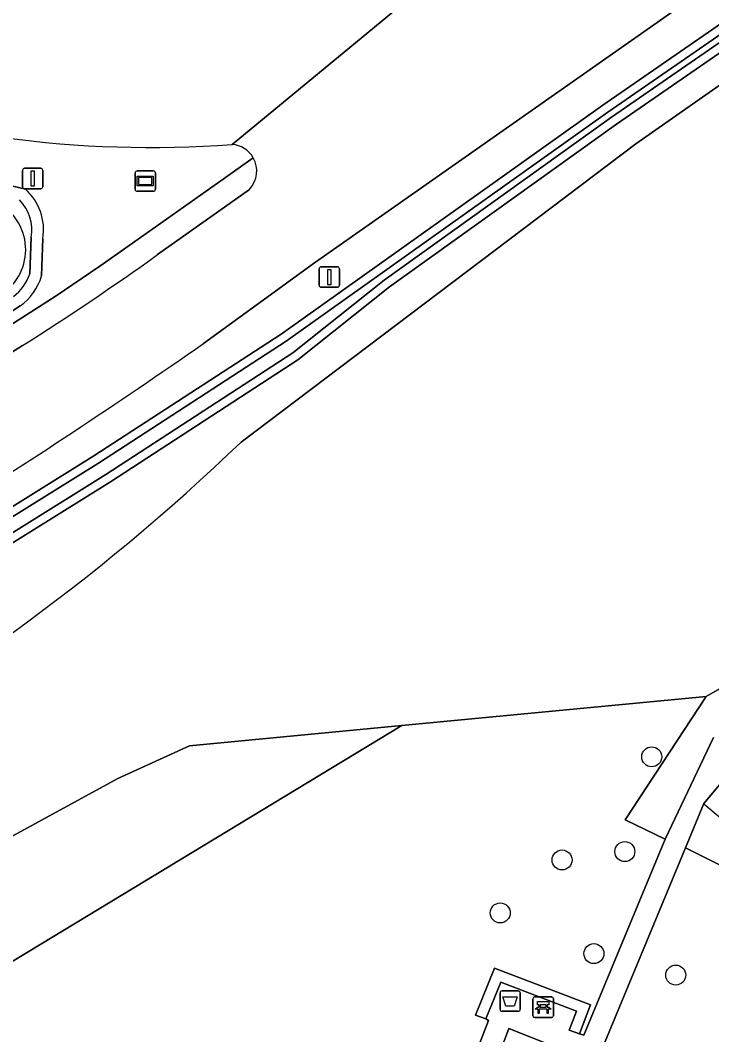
# Model space of a CAD drawing. Extents: x 155018 to 156648, y 383979 to 385733.
# Drawn here: x 155646.96 to 155680.81, y 384049.38 to 384099.01 of the extents above; entities that cross this region are included whole.
import ezdxf

# ---------------------------------------------------------------- set-up
doc = ezdxf.new("R2010")
doc.units = 0
for name, color, linetype in [('IMGEO_Afvalbak', 7, 'Continuous'), ('IMGEO_Bank', 7, 'Continuous'), ('IMGEO_Berm_gesloten', 7, 'Continuous'), ('IMGEO_Boom', 7, 'Continuous'), ('IMGEO_Groenvoorziening', 7, 'Continuous'), ('IMGEO_Lichtmast', 7, 'Continuous'), ('IMGEO_Muur', 7, 'Continuous'), ('IMGEO_Oever', 7, 'Continuous'), ('IMGEO_Rijbaan_regionaal_gesloten', 7, 'Continuous'), ('IMGEO_Verkeersbord', 7, 'Continuous'), ('IMGEO_Voetpad_halfverhard', 7, 'Continuous'), ('IMGEO_Waterloop', 7, 'Continuous')]:
    doc.layers.add(name, color=color, linetype=linetype)

msp = doc.modelspace()

# ---------------------------------------------------------------- linework, layer by layer
at = {"layer": 'IMGEO_Afvalbak'}
for p, q in [((155670.444, 384050.62), (155670.444, 384051.42)), ((155670.444, 384051.42), (155670.444, 384050.62)), ((155670.544, 384051.52), (155671.334, 384051.52)), ((155671.334, 384051.52), (155670.544, 384051.52)), ((155671.434, 384051.42), (155671.434, 384050.62)), ((155671.434, 384050.62), (155671.434, 384051.42)), ((155671.334, 384050.52), (155670.544, 384050.52)), ((155670.544, 384050.52), (155671.334, 384050.52))]:
    msp.add_line(p, q, dxfattribs=at)
msp.add_lwpolyline([(155670.587, 384051.234), (155671.291, 384051.234), (155671.142, 384050.764), (155670.736, 384050.764), (155670.587, 384051.234)], dxfattribs=at)
for centre, start, end in [((155670.544, 384051.42), 90, 180), ((155670.544, 384051.42), 90, 180), ((155671.334, 384051.42), 0, 90), ((155671.334, 384051.42), 360, 90), ((155670.544, 384050.62), 180, 270), ((155670.544, 384050.62), 180, 270), ((155671.334, 384050.62), 270, 0), ((155671.334, 384050.62), 270, 0)]:
    msp.add_arc(centre, 0.1, start, end, dxfattribs=at)
at = {"layer": 'IMGEO_Bank'}
for p, q in [((155672.057, 384050.297), (155672.057, 384051.138)), ((155672.057, 384051.138), (155672.057, 384050.297)), ((155672.132, 384051.222), (155672.973, 384051.222)), ((155672.973, 384051.222), (155672.132, 384051.222)), ((155673.057, 384051.147), (155673.057, 384050.306)), ((155673.057, 384050.306), (155673.057, 384051.147)), ((155672.754, 384050.62), (155672.361, 384050.62)), ((155672.366, 384050.728), (155672.366, 384050.834)), ((155672.41, 384050.834), (155672.41, 384050.728)), ((155672.698, 384050.84), (155672.416, 384050.84)), ((155672.416, 384050.722), (155672.698, 384050.722)), ((155672.704, 384050.728), (155672.704, 384050.834)), ((155672.748, 384050.834), (155672.748, 384050.728)), ((155672.982, 384050.222), (155672.141, 384050.222)), ((155672.141, 384050.222), (155672.982, 384050.222))]:
    msp.add_line(p, q, dxfattribs=at)
for points in [[(155672.36, 384050.84), (155672.274, 384050.84), (155672.274, 384051.001), (155672.837, 384051.001), (155672.837, 384050.84), (155672.754, 384050.84)], [(155672.304, 384050.62), (155672.162, 384050.62), (155672.274, 384050.722), (155672.36, 384050.722)], [(155672.354, 384050.613), (155672.354, 384050.406), (155672.311, 384050.406), (155672.311, 384050.613)], [(155672.754, 384050.722), (155672.837, 384050.722), (155672.949, 384050.62), (155672.81, 384050.62)], [(155672.804, 384050.613), (155672.804, 384050.406), (155672.76, 384050.406), (155672.76, 384050.613)]]:
    msp.add_lwpolyline(points, dxfattribs=at)
for centre, radius, start, end in [((155672.135, 384051.144), 0.0779, 92.4484, 184.2845), ((155672.135, 384051.144), 0.0779, 92.4484, 184.2845), ((155672.979, 384051.144), 0.0779, 2.4484, 94.2845), ((155672.979, 384051.144), 0.0779, 2.4484, 94.2845), ((155672.304, 384050.613), 0.00671, 2.8957, 87.1043), ((155672.361, 384050.613), 0.00671, 92.8957, 177.1043), ((155672.359, 384050.833), 0.00671, 2.8957, 87.1043), ((155672.359, 384050.729), 0.00671, 272.8957, 357.1043), ((155672.416, 384050.833), 0.00671, 92.8957, 177.1043), ((155672.416, 384050.729), 0.00671, 182.8957, 267.1043), ((155672.698, 384050.833), 0.00671, 2.8957, 87.1043), ((155672.698, 384050.729), 0.00671, 272.8957, 357.1043), ((155672.755, 384050.833), 0.00671, 92.8957, 177.1043), ((155672.755, 384050.729), 0.00671, 182.8957, 267.1043), ((155672.753, 384050.613), 0.00671, 2.8957, 87.1043), ((155672.81, 384050.613), 0.00671, 92.8957, 177.1043), ((155672.135, 384050.3), 0.0779, 182.4484, 274.2845), ((155672.135, 384050.3), 0.0779, 182.4484, 274.2845), ((155672.979, 384050.3), 0.0779, 272.4484, 4.2845), ((155672.979, 384050.3), 0.0779, 272.4484, 4.2845)]:
    msp.add_arc(centre, radius, start, end, dxfattribs=at)
at = {"layer": 'IMGEO_Berm_gesloten'}
for points in [[(155658.362, 384092.285), (155656.891, 384091.243), (155653.011, 384088.492), (155650.853, 384086.972), (155648.664, 384085.498), (155646.445, 384084.069)], [(155653.684, 384087.55), (155658.175, 384090.735)], [(155641.198, 384079.359), (155647.064, 384083.091)]]:
    msp.add_lwpolyline(points, dxfattribs=at)
for centre, radius, start, end in [((155657.231, 384091.635), 1.304, 316.3598, 29.8818), ((155578.298, 384192.328), 129.08, 302.19109, 305.73456)]:
    msp.add_arc(centre, radius, start, end, dxfattribs=at)
at = {"layer": 'IMGEO_Boom'}
for centre in [(155677.871, 384062.97), (155676.553, 384058.334), (155673.482, 384057.924), (155670.455, 384055.334), (155675.039, 384053.342), (155679.046, 384052.293)]:
    msp.add_circle(centre, 0.489, dxfattribs=at)
at = {"layer": 'IMGEO_Groenvoorziening'}
for points in [[(155766.963, 384160.225), (155772.118, 384163.799), (155772.275, 384163.918), (155771.995, 384164.285), (155761.158, 384156.738), (155738.649, 384141.064), (155709.943, 384121.216), (155661.363, 384087.135), (155655.933, 384083.191)], [(155723.684, 384105.475), (155731.988, 384115.184), (155740.826, 384126.716), (155758.754, 384151.282), (155745.538, 384140.858), (155677.085, 384092.967), (155657.767, 384078.374)], [(155657.767, 384078.374), (155677.085, 384092.967), (155745.538, 384140.858), (155758.754, 384151.282), (155740.826, 384126.716), (155731.988, 384115.184), (155723.684, 384105.475), (155710.636, 384092.118), (155701.599, 384081.92), (155691.672, 384072.915), (155688.231, 384070.329), (155680.527, 384065.93), (155676.57, 384059.883), (155678.521, 384058.946), (155680.896, 384063.917)], [(155621.34, 384061.696), (155622.436, 384062.208), (155623.589, 384062.747), (155626.808, 384064.364), (155628.43, 384065.179), (155633.683, 384067.819), (155641.293, 384071.922), (155650.566, 384077.696), (155659.737, 384083.659), (155675.478, 384094.859), (155710.222, 384118.86), (155729.793, 384132.699), (155743.562, 384142.109), (155754.438, 384150.072)], [(155755.117, 384149.144), (155744.226, 384141.17), (155730.449, 384131.755), (155710.881, 384117.917), (155676.14, 384093.919), (155665.032, 384085.963), (155660.554, 384082.402), (155651.372, 384076.431), (155642.047, 384070.624), (155634.376, 384066.488), (155629.205, 384063.89), (155627.623, 384063.094), (155624.249, 384061.399), (155623.247, 384060.931), (155622.152, 384060.419)], [(155634.036, 384061.317), (155632.1, 384060.23), (155631.735, 384060.031), (155636.55, 384053.638), (155636.902, 384053.827), (155651.736, 384061.909), (155655.252, 384063.513), (155665.636, 384064.506), (155680.527, 384065.93), (155688.231, 384070.329), (155691.672, 384072.915), (155701.599, 384081.92), (155710.636, 384092.118), (155723.684, 384105.475)], [(155637.015, 384093.169), (155647.212, 384090.743)], [(155646.445, 384084.069), (155648.664, 384085.498), (155650.853, 384086.972), (155653.011, 384088.492), (155656.891, 384091.243), (155658.362, 384092.285)], [(155648.067, 384088.334), (155648.004, 384086.503)], [(155646.961, 384085.03), (155641.894, 384081.702)], [(155680.429, 384060.68), (155679.529, 384058.512), (155686.846, 384054.862)], [(155686.846, 384054.862), (155679.529, 384058.512), (155675.153, 384047.976), (155670.869, 384049.672), (155665.851, 384036.247), (155686.301, 384035.502), (155694.212, 384035.912), (155701.444, 384036.971)]]:
    msp.add_lwpolyline(points, dxfattribs=at)
for points in [[(155664.644, 384036.558), (155669.878, 384050.075), (155669.752, 384050.152), (155669.25, 384050.339), (155670.18, 384052.637), (155674.877, 384050.832), (155674.338, 384049.424), (155674.541, 384049.347), (155678.521, 384058.946), (155676.57, 384059.883), (155680.527, 384065.93), (155665.636, 384064.506), (155640.544, 384049.327), (155660.419, 384038.3)], [(155665.636, 384064.506), (155655.252, 384063.513), (155651.736, 384061.909), (155636.902, 384053.827), (155636.55, 384053.638), (155637.652, 384052.215), (155640.173, 384049.127), (155640.544, 384049.327)]]:
    msp.add_lwpolyline(points, close=True, dxfattribs=at)
for centre, radius, start, end in [((155653.35, 384146.49), 53.704, 226.5183, 274.2501), ((155657.235, 384091.638), 1.299, 29.8494, 85.821), ((155645.45, 384088.761), 2.652, 350.7294, 48.3521), ((155645.236, 384087.357), 2.897, 306.548, 342.849), ((155463.957, 384359.762), 336.669, 302.12831, 304.76575), ((155586.562, 384152.403), 102.715, 297.52843, 313.88605), ((155586.562, 384152.403), 102.715, 297.52843, 313.88605), ((155694.851, 384076.67), 21.534, 227.9512, 313.3087)]:
    msp.add_arc(centre, radius, start, end, dxfattribs=at)
at = {"layer": 'IMGEO_Lichtmast'}
for p, q in [((155647.072, 384090.866), (155647.072, 384091.666)), ((155647.072, 384091.666), (155647.072, 384090.866)), ((155647.172, 384091.766), (155647.962, 384091.766)), ((155647.962, 384091.766), (155647.172, 384091.766)), ((155648.062, 384091.666), (155648.062, 384090.866)), ((155648.062, 384090.866), (155648.062, 384091.666)), ((155647.962, 384090.766), (155647.172, 384090.766)), ((155647.172, 384090.766), (155647.962, 384090.766)), ((155661.591, 384086.047), (155661.591, 384086.847)), ((155661.591, 384086.847), (155661.591, 384086.047)), ((155661.691, 384086.947), (155662.481, 384086.947)), ((155662.481, 384086.947), (155661.691, 384086.947)), ((155662.581, 384086.847), (155662.581, 384086.047)), ((155662.581, 384086.047), (155662.581, 384086.847)), ((155662.481, 384085.947), (155661.691, 384085.947)), ((155661.691, 384085.947), (155662.481, 384085.947))]:
    msp.add_line(p, q, dxfattribs=at)
for points in [[(155647.492, 384091.641), (155647.642, 384091.641), (155647.642, 384090.891), (155647.492, 384090.891), (155647.492, 384091.641)], [(155662.011, 384086.822), (155662.161, 384086.822), (155662.161, 384086.072), (155662.011, 384086.072), (155662.011, 384086.822)]]:
    msp.add_lwpolyline(points, dxfattribs=at)
for centre, start, end in [((155647.172, 384091.666), 90, 180), ((155647.172, 384091.666), 90, 180), ((155647.962, 384091.666), 0, 90), ((155647.962, 384091.666), 360, 90), ((155647.172, 384090.866), 180, 270), ((155647.172, 384090.866), 180, 270), ((155647.962, 384090.866), 270, 0), ((155647.962, 384090.866), 270, 0), ((155661.691, 384086.847), 90, 180), ((155661.691, 384086.847), 90, 180), ((155662.481, 384086.847), 0, 90), ((155662.481, 384086.847), 360, 90), ((155661.691, 384086.047), 180, 270), ((155661.691, 384086.047), 180, 270), ((155662.481, 384086.047), 270, 0), ((155662.481, 384086.047), 270, 0)]:
    msp.add_arc(centre, 0.1, start, end, dxfattribs=at)
at = {"layer": 'IMGEO_Muur'}
msp.add_lwpolyline([(155674.877, 384050.832), (155670.18, 384052.637), (155669.25, 384050.339), (155669.752, 384050.152), (155670.487, 384051.946), (155674.182, 384050.521), (155673.834, 384049.602), (155674.338, 384049.424)], close=True, dxfattribs=at)
at = {"layer": 'IMGEO_Oever'}
for points in [[(155595.949, 384052.36), (155596.106, 384051.969), (155596.106, 384051.969), (155599.553, 384053.002), (155602.969, 384054.131), (155606.353, 384055.355), (155611.478, 384057.16), (155616.534, 384059.148), (155621.516, 384061.316), (155621.567, 384061.34), (155622.613, 384061.828), (155622.662, 384061.851), (155623.772, 384062.37), (155627.033, 384064.013), (155628.645, 384064.821), (155633.876, 384067.447), (155641.503, 384071.559), (155650.791, 384077.343), (155659.973, 384083.313), (155675.718, 384094.516), (155710.462, 384118.517), (155730.032, 384132.355), (155743.804, 384141.767), (155754.677, 384149.728)], [(155754.438, 384150.072), (155743.562, 384142.109), (155729.793, 384132.699), (155710.222, 384118.86), (155675.478, 384094.859), (155659.737, 384083.659), (155650.566, 384077.696), (155641.293, 384071.922), (155633.683, 384067.819), (155628.43, 384065.179), (155626.808, 384064.364), (155623.589, 384062.747), (155622.436, 384062.208), (155621.34, 384061.696)], [(155622.152, 384060.419), (155623.247, 384060.931), (155624.249, 384061.399), (155627.623, 384063.094), (155629.205, 384063.89), (155634.376, 384066.488), (155642.047, 384070.624), (155651.372, 384076.431), (155660.554, 384082.402), (155665.032, 384085.963), (155676.14, 384093.919), (155710.881, 384117.917), (155730.449, 384131.755), (155744.226, 384141.17), (155755.117, 384149.144)], [(155754.864, 384149.478), (155743.984, 384141.512), (155730.21, 384132.099), (155710.641, 384118.26), (155675.899, 384094.262), (155664.78, 384086.297), (155660.309, 384082.742), (155651.147, 384076.784), (155641.837, 384070.987)], [(155647.212, 384090.743), (155637.015, 384093.169)], [(155647.494, 384088.393), (155647.432, 384086.604)], [(155648.004, 384086.503), (155648.067, 384088.334)], [(155641.894, 384081.702), (155646.961, 384085.03)]]:
    msp.add_lwpolyline(points, dxfattribs=at)
for centre, radius, start, end in [((155645.45, 384088.761), 2.652, 350.7294, 48.3521), ((155644.59, 384087.786), 2.636, 314.9246, 74.8412), ((155645.447, 384088.76), 2.079, 349.8292, 44.557), ((155645.193, 384087.387), 2.372, 307.312, 340.7136), ((155645.236, 384087.357), 2.897, 306.548, 342.849)]:
    msp.add_arc(centre, radius, start, end, dxfattribs=at)
at = {"layer": 'IMGEO_Rijbaan_regionaal_gesloten'}
for points in [[(155655.933, 384083.191), (155661.363, 384087.135), (155709.943, 384121.216), (155738.649, 384141.064), (155761.158, 384156.738), (155771.995, 384164.285), (155772.894, 384164.911), (155773.106, 384165.058), (155773.393, 384165.258), (155778.383, 384168.733), (155790.986, 384177.14), (155802.951, 384179.446)], [(155657.33, 384092.934), (155669.133, 384102.668)], [(155669.133, 384102.668), (155657.33, 384092.934)], [(155658.175, 384090.735), (155653.684, 384087.55)], [(155647.064, 384083.091), (155641.198, 384079.359)]]:
    msp.add_lwpolyline(points, dxfattribs=at)
for centre, radius, start, end in [((155653.35, 384146.49), 53.704, 226.5183, 274.2501), ((155657.235, 384091.638), 1.299, 29.8494, 85.821), ((155657.231, 384091.635), 1.304, 316.3598, 29.8818), ((155578.298, 384192.328), 129.08, 302.19109, 305.73456), ((155463.957, 384359.762), 336.669, 302.12831, 304.76575)]:
    msp.add_arc(centre, radius, start, end, dxfattribs=at)
at = {"layer": 'IMGEO_Verkeersbord'}
for p, q in [((155652.682, 384091.642), (155653.472, 384091.642)), ((155653.472, 384091.642), (155652.682, 384091.642)), ((155652.582, 384090.742), (155652.582, 384091.542)), ((155652.582, 384091.542), (155652.582, 384090.742)), ((155653.572, 384091.542), (155653.572, 384090.742)), ((155653.572, 384090.742), (155653.572, 384091.542)), ((155653.472, 384090.642), (155652.682, 384090.642)), ((155652.682, 384090.642), (155653.472, 384090.642))]:
    msp.add_line(p, q, dxfattribs=at)
for points in [[(155652.683, 384091.374), (155653.471, 384091.374), (155653.471, 384090.91), (155652.683, 384090.91), (155652.683, 384091.374)], [(155652.748, 384091.309), (155652.748, 384090.975), (155653.406, 384090.975), (155653.406, 384091.309), (155652.748, 384091.309)]]:
    msp.add_lwpolyline(points, dxfattribs=at)
for centre, start, end in [((155652.682, 384091.542), 90, 180), ((155652.682, 384091.542), 90, 180), ((155653.472, 384091.542), 0, 90), ((155653.472, 384091.542), 360, 90), ((155652.682, 384090.742), 180, 270), ((155652.682, 384090.742), 180, 270), ((155653.472, 384090.742), 270, 0), ((155653.472, 384090.742), 270, 0)]:
    msp.add_arc(centre, 0.1, start, end, dxfattribs=at)
at = {"layer": 'IMGEO_Voetpad_halfverhard'}
for points in [[(155680.896, 384063.917), (155678.521, 384058.946), (155674.541, 384049.347), (155674.338, 384049.424), (155673.834, 384049.602), (155674.182, 384050.521), (155670.487, 384051.946), (155669.752, 384050.152), (155669.878, 384050.075), (155664.644, 384036.558), (155664.043, 384035.007), (155665.24, 384034.852), (155665.851, 384036.247), (155670.869, 384049.672), (155675.153, 384047.976), (155679.529, 384058.512), (155680.429, 384060.68), (155681.791, 384062.313)], [(155681.791, 384062.313), (155680.429, 384060.68)]]:
    msp.add_lwpolyline(points, dxfattribs=at)
msp.add_arc((155694.851, 384076.67), 21.534, 227.9512, 313.3087, dxfattribs=at)
at = {"layer": 'IMGEO_Waterloop'}
for points in [[(155754.677, 384149.728), (155743.804, 384141.767), (155730.032, 384132.355), (155710.462, 384118.517), (155675.718, 384094.516), (155659.973, 384083.313), (155650.791, 384077.343), (155641.503, 384071.559), (155633.876, 384067.447), (155628.645, 384064.821), (155627.033, 384064.013), (155623.772, 384062.37), (155622.662, 384061.851), (155622.613, 384061.828), (155621.567, 384061.34), (155621.516, 384061.316), (155616.534, 384059.148), (155611.478, 384057.16), (155606.353, 384055.355), (155602.969, 384054.131), (155599.553, 384053.002), (155596.106, 384051.969), (155596.106, 384051.969), (155596.353, 384051.351)], [(155641.837, 384070.987), (155651.147, 384076.784), (155660.309, 384082.742), (155664.78, 384086.297), (155675.899, 384094.262), (155710.641, 384118.26), (155730.21, 384132.099), (155743.984, 384141.512), (155754.864, 384149.478)], [(155647.432, 384086.604), (155647.494, 384088.393)]]:
    msp.add_lwpolyline(points, dxfattribs=at)
for centre, radius, start, end in [((155644.59, 384087.786), 2.636, 314.9246, 74.8412), ((155645.447, 384088.76), 2.079, 349.8292, 44.557), ((155645.193, 384087.387), 2.372, 307.312, 340.7136)]:
    msp.add_arc(centre, radius, start, end, dxfattribs=at)

doc.saveas('drawing.dxf')
